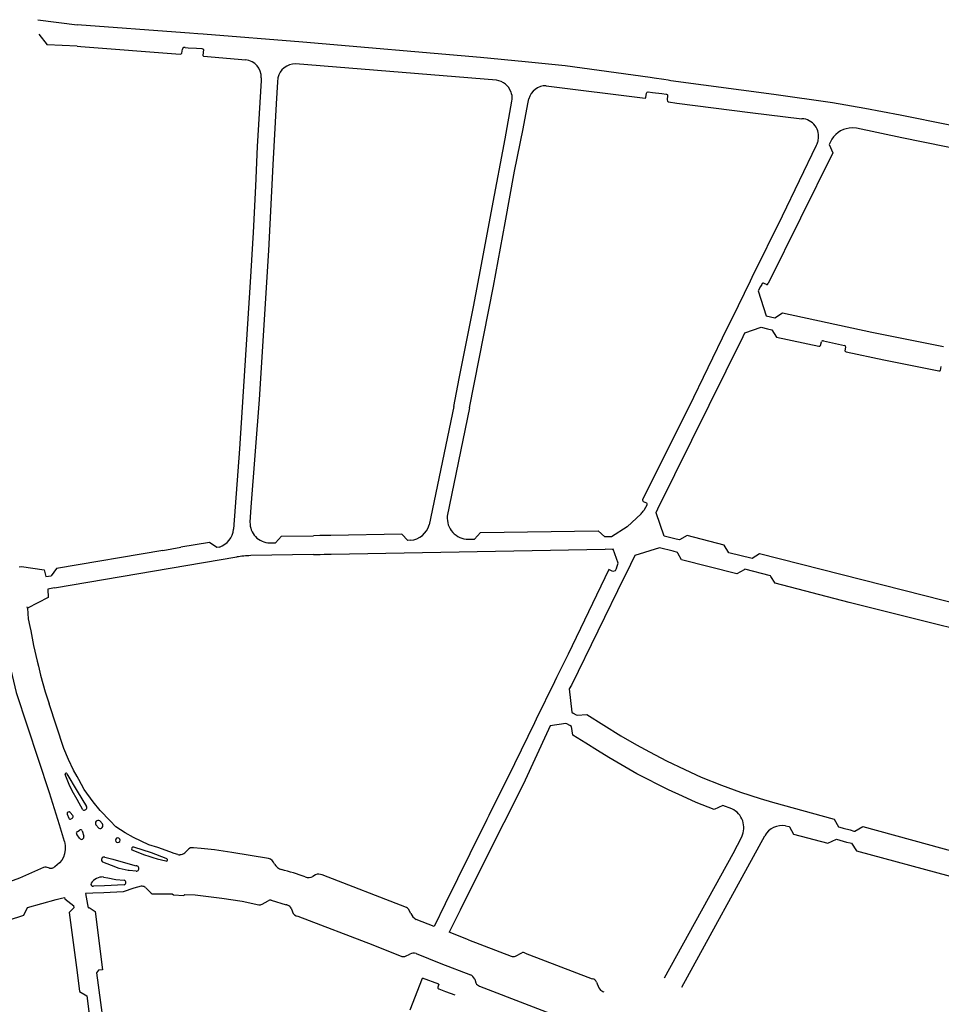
# Model space of a CAD drawing. Extents: x 148869 to 161638, y 453607 to 469810.
# Tile 888 of 1056: x 159110.82 to 159113.42, y 459857.14 to 459859.92. Entities that reach past the tile are written whole.
import ezdxf

# ---------------------------------------------------------------- set-up
doc = ezdxf.new("R2010")
doc.units = 0
doc.layers.add('LKI_V01_KANTRIJWEG', color=252, linetype='CONTINUOUS')

msp = doc.modelspace()

# ---------------------------------------------------------------- linework, layer by layer
at = {"layer": 'LKI_V01_KANTRIJWEG'}
for p, q in [((159110.872, 459859.918), (159110.9831, 459859.9035)), ((159110.872, 459859.918), (159110.9831, 459859.9035)), ((159110.8746, 459859.8772), (159110.8987, 459859.8474)), ((159110.8746, 459859.8772), (159110.8987, 459859.8474)), ((159110.9831, 459859.8432), (159110.8987, 459859.8474)), ((159110.9831, 459859.8432), (159110.8987, 459859.8474)), ((159111.2787, 459859.8236), (159111.2799, 459859.8352)), ((159111.2787, 459859.8236), (159111.2799, 459859.8352)), ((159112.1659, 459859.7469), (159111.5991, 459859.7936)), ((159112.1659, 459859.7469), (159111.5991, 459859.7936)), ((159112.9279, 459859.1708), (159112.9213, 459859.1742)), ((159112.9279, 459859.1708), (159112.9213, 459859.1742)), ((159113.0802, 459858.9992), (159113.0827, 459859.0096)), ((159113.0802, 459858.9992), (159113.0827, 459859.0096)), ((159113.0885, 459859.0121), (159113.1481, 459858.999)), ((159113.0885, 459859.0121), (159113.1481, 459858.999)), ((159113.1509, 459858.994), (159113.1488, 459858.9835)), ((159113.1509, 459858.994), (159113.1488, 459858.9835)), ((159113.4185, 459858.9284), (159113.4209, 459858.94)), ((159113.4185, 459858.9284), (159113.4209, 459858.94)), ((159112.0454, 459858.8265), (159111.9761, 459858.493)), ((159112.0454, 459858.8265), (159111.9761, 459858.493)), ((159112.0895, 459858.8228), (159112.0273, 459858.5172)), ((159112.0895, 459858.8228), (159112.0273, 459858.5172)), ((159111.4411, 459858.7073), (159111.4241, 459858.4809)), ((159111.4411, 459858.7073), (159111.4241, 459858.4809)), ((159112.5869, 459858.5418), (159112.5816, 459858.5337)), ((159112.5869, 459858.5418), (159112.5816, 459858.5337)), ((159112.1038, 459858.4527), (159112.121, 459858.471)), ((159112.1038, 459858.4527), (159112.121, 459858.471)), ((159111.3565, 459858.443), (159111.2754, 459858.4296)), ((159111.3565, 459858.443), (159111.2754, 459858.4296)), ((159111.3775, 459858.4292), (159111.3565, 459858.443)), ((159111.3775, 459858.4292), (159111.3565, 459858.443)), ((159111.5265, 459858.4421), (159111.5424, 459858.4421)), ((159111.5265, 459858.4421), (159111.5424, 459858.4421)), ((159111.5424, 459858.4421), (159111.5597, 459858.4606)), ((159111.5424, 459858.4421), (159111.5597, 459858.4606)), ((159111.5597, 459858.4606), (159111.6496, 459858.4616)), ((159111.5597, 459858.4606), (159111.6496, 459858.4616)), ((159111.6681, 459858.4628), (159111.6496, 459858.4616)), ((159111.6681, 459858.4628), (159111.6496, 459858.4616)), ((159111.6805, 459858.4629), (159111.6681, 459858.4628)), ((159111.6805, 459858.4629), (159111.6681, 459858.4628)), ((159111.6992, 459858.4628), (159111.6805, 459858.4629)), ((159111.6992, 459858.4628), (159111.6805, 459858.4629)), ((159111.8986, 459858.4663), (159111.6992, 459858.4628)), ((159111.8986, 459858.4663), (159111.6992, 459858.4628)), ((159111.9161, 459858.4492), (159111.8986, 459858.4663)), ((159111.9161, 459858.4492), (159111.8986, 459858.4663)), ((159111.9241, 459858.4496), (159111.9161, 459858.4492)), ((159111.9241, 459858.4496), (159111.9161, 459858.4492)), ((159112.0866, 459858.4525), (159112.1038, 459858.4527)), ((159112.0866, 459858.4525), (159112.1038, 459858.4527)), ((159112.4908, 459858.4595), (159112.4721, 459858.4591)), ((159112.4908, 459858.4595), (159112.4721, 459858.4591)), ((159111.2244, 459858.4203), (159111.2754, 459858.4296)), ((159111.2244, 459858.4203), (159111.2754, 459858.4296)), ((159111.3846, 459858.4303), (159111.3775, 459858.4292)), ((159111.3846, 459858.4303), (159111.3775, 459858.4292)), ((159111.6999, 459858.4103), (159112.4728, 459858.4243)), ((159111.6999, 459858.4103), (159112.4728, 459858.4243)), ((159112.4921, 459858.4238), (159112.4728, 459858.4243)), ((159112.4921, 459858.4238), (159112.4728, 459858.4243)), ((159112.4949, 459858.4247), (159112.4921, 459858.4238)), ((159112.4949, 459858.4247), (159112.4921, 459858.4238)), ((159112.4949, 459858.4247), (159112.4921, 459858.4238)), ((159112.4949, 459858.4247), (159112.4921, 459858.4238)), ((159110.9193, 459858.3152), (159111.4334, 459858.4024)), ((159110.9193, 459858.3152), (159111.4334, 459858.4024)), ((159111.6498, 459858.409), (159111.4727, 459858.4062)), ((159111.6498, 459858.409), (159111.4727, 459858.4062)), ((159111.6498, 459858.409), (159111.6689, 459858.4097)), ((159111.6498, 459858.409), (159111.6689, 459858.4097)), ((159111.6689, 459858.4097), (159111.6804, 459858.4101)), ((159111.6689, 459858.4097), (159111.6804, 459858.4101)), ((159111.6804, 459858.4101), (159111.6999, 459858.4103)), ((159111.6804, 459858.4101), (159111.6999, 459858.4103)), ((159110.89, 459858.3664), (159110.8944, 459858.3469)), ((159110.89, 459858.3664), (159110.8944, 459858.3469)), ((159110.8944, 459858.3469), (159110.9098, 459858.349)), ((159110.8944, 459858.3469), (159110.9098, 459858.349)), ((159110.9818, 459858.3311), (159110.9818, 459858.3311)), ((159110.9818, 459858.3311), (159110.9818, 459858.3311)), ((159110.9193, 459858.3152), (159110.9003, 459858.3117)), ((159110.9193, 459858.3152), (159110.9003, 459858.3117)), ((159110.8429, 459858.2577), (159110.8425, 459858.2616)), ((159110.8429, 459858.2577), (159110.8425, 459858.2616)), ((159110.8429, 459858.2577), (159110.8451, 459858.2283)), ((159110.8429, 459858.2577), (159110.8451, 459858.2283)), ((159110.8451, 459858.2283), (159110.8495, 459858.2061)), ((159110.8451, 459858.2283), (159110.8495, 459858.2061)), ((159110.8495, 459858.2061), (159110.8521, 459858.1936)), ((159110.8495, 459858.2061), (159110.8521, 459858.1936)), ((159110.8707, 459858.1084), (159110.874, 459858.094)), ((159110.8707, 459858.1084), (159110.874, 459858.094)), ((159110.954, 459857.7909), (159110.9831, 459857.7415)), ((159110.954, 459857.7909), (159110.9831, 459857.7415)), ((159110.9831, 459857.7831), (159110.9724, 459857.8013)), ((159110.9831, 459857.7831), (159110.9724, 459857.8013)), ((159110.904, 459857.7376), (159110.9328, 459857.6473)), ((159110.904, 459857.7376), (159110.9328, 459857.6473)), ((159110.9831, 459857.7415), (159111.0098, 459857.6981)), ((159110.9831, 459857.7415), (159111.0098, 459857.6981)), ((159110.9994, 459857.6894), (159110.9831, 459857.7184)), ((159110.9994, 459857.6894), (159110.9831, 459857.7184)), ((159110.9552, 459857.677), (159110.9595, 459857.6652)), ((159110.9552, 459857.677), (159110.9595, 459857.6652)), ((159110.9636, 459857.6818), (159110.9708, 459857.6729)), ((159110.9636, 459857.6818), (159110.9708, 459857.6729)), ((159110.9696, 459857.6659), (159110.9662, 459857.6638)), ((159110.9696, 459857.6659), (159110.9662, 459857.6638)), ((159111.0443, 459857.6372), (159111.0356, 459857.6467)), ((159111.0443, 459857.6372), (159111.0356, 459857.6467)), ((159111.0469, 459857.6584), (159111.0544, 459857.6495)), ((159111.0469, 459857.6584), (159111.0544, 459857.6495)), ((159110.9831, 459857.6186), (159110.9817, 459857.6207)), ((159110.9831, 459857.6186), (159110.9817, 459857.6207)), ((159110.9831, 459857.6274), (159110.9898, 459857.6318)), ((159110.9831, 459857.6274), (159110.9898, 459857.6318)), ((159110.9896, 459857.6088), (159110.9831, 459857.6186)), ((159110.9896, 459857.6088), (159110.9831, 459857.6186)), ((159110.997, 459857.6296), (159111.002, 459857.6146)), ((159110.997, 459857.6296), (159111.002, 459857.6146)), ((159112.6885, 459857.189), (159112.9231, 459857.6159)), ((159112.6885, 459857.189), (159112.9231, 459857.6159)), ((159111.2955, 459857.5763), (159111.2872, 459857.568)), ((159111.2955, 459857.5763), (159111.2872, 459857.568)), ((159110.9055, 459857.5247), (159110.8956, 459857.5271)), ((159110.9055, 459857.5247), (159110.8956, 459857.5271)), ((159111.6553, 459857.5056), (159111.6484, 459857.5011)), ((159111.6553, 459857.5056), (159111.6484, 459857.5011)), ((159111.9119, 459857.4135), (159111.6746, 459857.5054)), ((159111.9119, 459857.4135), (159111.6746, 459857.5054)), ((159111.1767, 459857.4695), (159111.189, 459857.4571)), ((159111.1767, 459857.4695), (159111.189, 459857.4571)), ((159110.9389, 459857.4395), (159110.9472, 459857.4421)), ((159110.9389, 459857.4395), (159110.9472, 459857.4421)), ((159110.9472, 459857.4421), (159110.9482, 459857.4378)), ((159110.9472, 459857.4421), (159110.9482, 459857.4378)), ((159110.9482, 459857.4378), (159110.9741, 459857.4185)), ((159110.9482, 459857.4378), (159110.9741, 459857.4185)), ((159110.9745, 459857.4139), (159110.9741, 459857.4185)), ((159110.9745, 459857.4139), (159110.9741, 459857.4185)), ((159111.5048, 459857.4227), (159111.5217, 459857.4326)), ((159111.5048, 459857.4227), (159111.5217, 459857.4326)), ((159111.5307, 459857.4344), (159111.5727, 459857.4215)), ((159111.5307, 459857.4344), (159111.5727, 459857.4215)), ((159111.587, 459857.4115), (159111.5903, 459857.4017)), ((159111.587, 459857.4115), (159111.5903, 459857.4017)), ((159111.9242, 459857.3969), (159111.92, 459857.4049)), ((159111.9242, 459857.3969), (159111.92, 459857.4049)), ((159111.9899, 459857.3603), (159111.9392, 459857.38)), ((159111.9899, 459857.3603), (159111.9392, 459857.38)), ((159112.0873, 459857.3224), (159112.0325, 459857.3437)), ((159112.0873, 459857.3224), (159112.0325, 459857.3437)), ((159112.0873, 459857.3224), (159112.2075, 459857.276)), ((159112.0873, 459857.3224), (159112.2075, 459857.276)), ((159111.9096, 459857.2763), (159111.9218, 459857.282)), ((159111.9096, 459857.2763), (159111.9218, 459857.282)), ((159112.2194, 459857.2761), (159112.2375, 459857.2857)), ((159112.2194, 459857.2761), (159112.2375, 459857.2857)), ((159112.247, 459857.2851), (159112.4363, 459857.2123)), ((159112.247, 459857.2851), (159112.4363, 459857.2123)), ((159111.9222, 459857.1251), (159111.9571, 459857.2142)), ((159111.9222, 459857.1251), (159111.9571, 459857.2142)), ((159112.0034, 459857.197), (159111.9571, 459857.2142)), ((159112.0034, 459857.197), (159111.9571, 459857.2142)), ((159112.0034, 459857.197), (159112.0003, 459857.1892)), ((159112.0034, 459857.197), (159112.0003, 459857.1892)), ((159112.1046, 459857.2118), (159112.1082, 459857.2008)), ((159112.1046, 459857.2118), (159112.1082, 459857.2008)), ((159112.1184, 459857.192), (159112.409, 459857.0795)), ((159112.1184, 459857.192), (159112.409, 459857.0795)), ((159112.448, 459857.2026), (159112.4552, 459857.1865)), ((159112.448, 459857.2026), (159112.4552, 459857.1865)), ((159112.4664, 459857.1767), (159112.4687, 459857.1759)), ((159112.4664, 459857.1767), (159112.4687, 459857.1759))]:
    msp.add_line(p, q, dxfattribs=at)
for points in [[(159114.2511, 459859.4462), (159113.8005, 459859.5456), (159113.7086, 459859.5654), (159113.5325, 459859.6013), (159113.4454, 459859.6201), (159113.3052, 459859.6489), (159113.2053, 459859.6679), (159113.1141, 459859.6836), (159112.9481, 459859.7073), (159112.6582, 459859.7459), (159112.65, 459859.7471), (159112.6382, 459859.7489), (159112.6112, 459859.7529), (159112.5998, 459859.7546), (159112.3602, 459859.7876), (159112.2474, 459859.7995), (159112.1209, 459859.8116), (159111.6196, 459859.8544), (159111.3385, 459859.8774), (159111.3231, 459859.8785), (159111.2998, 459859.8802), (159111.2872, 459859.8812), (159110.9831, 459859.9035)], [(159114.2511, 459859.4462), (159113.8005, 459859.5456), (159113.7086, 459859.5654), (159113.5325, 459859.6013), (159113.4454, 459859.6201), (159113.3052, 459859.6489), (159113.2053, 459859.6679), (159113.1141, 459859.6836), (159112.9481, 459859.7073), (159112.6582, 459859.7459), (159112.65, 459859.7471), (159112.6382, 459859.7489), (159112.6112, 459859.7529), (159112.5998, 459859.7546), (159112.3602, 459859.7876), (159112.2474, 459859.7995), (159112.1209, 459859.8116), (159111.6196, 459859.8544), (159111.3385, 459859.8774), (159111.3231, 459859.8785), (159111.2998, 459859.8802), (159111.2872, 459859.8812), (159110.9831, 459859.9035)], [(159110.9831, 459859.8432), (159110.9933, 459859.8427), (159111.2737, 459859.8205)], [(159110.9831, 459859.8432), (159110.9933, 459859.8427), (159111.2737, 459859.8205)], [(159111.2875, 459859.8396), (159111.2966, 459859.839), (159111.3201, 459859.8375), (159111.3352, 459859.8366), (159111.3371, 459859.8358), (159111.3379, 459859.8353), (159111.3391, 459859.8337), (159111.338, 459859.8173), (159111.3387, 459859.8161), (159111.3399, 459859.8152), (159111.4586, 459859.8047)], [(159111.2875, 459859.8396), (159111.2966, 459859.839), (159111.3201, 459859.8375), (159111.3352, 459859.8366), (159111.3371, 459859.8358), (159111.3379, 459859.8353), (159111.3391, 459859.8337), (159111.338, 459859.8173), (159111.3387, 459859.8161), (159111.3399, 459859.8152), (159111.4586, 459859.8047)], [(159111.5023, 459859.7543), (159111.5019, 459859.7466), (159111.4906, 459859.5599), (159111.4858, 459859.4485), (159111.4795, 459859.3174), (159111.4715, 459859.1776), (159111.4411, 459858.7073)], [(159111.5023, 459859.7543), (159111.5019, 459859.7466), (159111.4906, 459859.5599), (159111.4858, 459859.4485), (159111.4795, 459859.3174), (159111.4715, 459859.1776), (159111.4411, 459858.7073)], [(159111.5491, 459859.7542), (159111.5483, 459859.7429), (159111.5443, 459859.6808), (159111.5347, 459859.5089), (159111.5232, 459859.267), (159111.4964, 459858.847)], [(159111.5491, 459859.7542), (159111.5483, 459859.7429), (159111.5443, 459859.6808), (159111.5347, 459859.5089), (159111.5232, 459859.267), (159111.4964, 459858.847)], [(159112.3065, 459859.7315), (159112.5853, 459859.6965), (159112.587, 459859.6972), (159112.5876, 459859.6984), (159112.5894, 459859.7106), (159112.5902, 459859.7124), (159112.5914, 459859.7133), (159112.5942, 459859.7143), (159112.6058, 459859.7128), (159112.6326, 459859.7094), (159112.6445, 459859.7079), (159112.6454, 459859.7078), (159112.6475, 459859.707), (159112.6484, 459859.7057), (159112.6488, 459859.7037), (159112.6476, 459859.6915), (159112.6486, 459859.6879), (159112.6516, 459859.6865), (159112.6749, 459859.6829), (159112.8821, 459859.6566), (159113.0279, 459859.6386)], [(159112.3065, 459859.7315), (159112.5853, 459859.6965), (159112.587, 459859.6972), (159112.5876, 459859.6984), (159112.5894, 459859.7106), (159112.5902, 459859.7124), (159112.5914, 459859.7133), (159112.5942, 459859.7143), (159112.6058, 459859.7128), (159112.6326, 459859.7094), (159112.6445, 459859.7079), (159112.6454, 459859.7078), (159112.6475, 459859.707), (159112.6484, 459859.7057), (159112.6488, 459859.7037), (159112.6476, 459859.6915), (159112.6486, 459859.6879), (159112.6516, 459859.6865), (159112.6749, 459859.6829), (159112.8821, 459859.6566), (159113.0279, 459859.6386)], [(159112.0454, 459858.8265), (159112.0604, 459858.9057), (159112.1011, 459859.1079), (159112.1242, 459859.2275), (159112.1537, 459859.3883), (159112.1904, 459859.5817), (159112.2094, 459859.6884), (159112.2103, 459859.6935)], [(159112.0454, 459858.8265), (159112.0604, 459858.9057), (159112.1011, 459859.1079), (159112.1242, 459859.2275), (159112.1537, 459859.3883), (159112.1904, 459859.5817), (159112.2094, 459859.6884), (159112.2103, 459859.6935)], [(159112.0895, 459858.8228), (159112.1575, 459859.1664), (159112.1907, 459859.3451), (159112.2167, 459859.491), (159112.2409, 459859.61), (159112.2544, 459859.6805), (159112.257, 459859.6943)], [(159112.0895, 459858.8228), (159112.1575, 459859.1664), (159112.1907, 459859.3451), (159112.2167, 459859.491), (159112.2409, 459859.61), (159112.2544, 459859.6805), (159112.257, 459859.6943)], [(159114.3375, 459859.3661), (159114.216, 459859.3927), (159113.9234, 459859.458), (159113.4993, 459859.5461), (159113.31, 459859.5844), (159113.1817, 459859.6115), (159113.17, 459859.6126)], [(159114.3375, 459859.3661), (159114.216, 459859.3927), (159113.9234, 459859.458), (159113.4993, 459859.5461), (159113.31, 459859.5844), (159113.1817, 459859.6115), (159113.17, 459859.6126)], [(159113.1121, 459859.5806), (159113.1048, 459859.5661), (159113.1148, 459859.5428), (159112.9326, 459859.1736)], [(159113.1121, 459859.5806), (159113.1048, 459859.5661), (159113.1148, 459859.5428), (159112.9326, 459859.1736)], [(159113.0708, 459859.5689), (159113.0678, 459859.5627), (159112.9718, 459859.3641), (159112.8866, 459859.1909), (159112.8813, 459859.18)], [(159113.0708, 459859.5689), (159113.0678, 459859.5627), (159112.9718, 459859.3641), (159112.8866, 459859.1909), (159112.8813, 459859.18)], [(159112.8813, 459859.18), (159112.8475, 459859.1111), (159112.8213, 459859.0571), (159112.8162, 459859.0467), (159112.7085, 459858.8254), (159112.5784, 459858.5645), (159112.5782, 459858.5624), (159112.5788, 459858.5604), (159112.5803, 459858.5589), (159112.5888, 459858.5552), (159112.5906, 459858.5535), (159112.5904, 459858.5487), (159112.5869, 459858.5418)], [(159112.8813, 459859.18), (159112.8475, 459859.1111), (159112.8213, 459859.0571), (159112.8162, 459859.0467), (159112.7085, 459858.8254), (159112.5784, 459858.5645), (159112.5782, 459858.5624), (159112.5788, 459858.5604), (159112.5803, 459858.5589), (159112.5888, 459858.5552), (159112.5906, 459858.5535), (159112.5904, 459858.5487), (159112.5869, 459858.5418)], [(159112.9142, 459859.1714), (159112.9109, 459859.1655), (159112.9039, 459859.153), (159112.9273, 459859.0827), (159112.9389, 459859.0801), (159112.9509, 459859.0773), (159112.9727, 459859.0909), (159113.2249, 459859.0365), (159113.4269, 459858.9959)], [(159112.9142, 459859.1714), (159112.9109, 459859.1655), (159112.9039, 459859.153), (159112.9273, 459859.0827), (159112.9389, 459859.0801), (159112.9509, 459859.0773), (159112.9727, 459859.0909), (159113.2249, 459859.0365), (159113.4269, 459858.9959)], [(159113.7187, 459858.205), (159112.908, 459858.4108), (159112.887, 459858.3977), (159112.8216, 459858.4144), (159112.8083, 459858.4361), (159112.7041, 459858.4634), (159112.682, 459858.4503), (159112.6732, 459858.4526), (159112.6389, 459858.4615), (159112.6169, 459858.5271), (159112.6165, 459858.5282), (159112.6216, 459858.5385), (159112.8617, 459859.0243), (159112.8669, 459859.0348), (159112.9126, 459859.0505), (159112.931, 459859.0459), (159112.9428, 459859.0429), (159112.9564, 459859.0227), (159113.0755, 459858.9973)], [(159113.7187, 459858.205), (159112.908, 459858.4108), (159112.887, 459858.3977), (159112.8216, 459858.4144), (159112.8083, 459858.4361), (159112.7041, 459858.4634), (159112.682, 459858.4503), (159112.6732, 459858.4526), (159112.6389, 459858.4615), (159112.6169, 459858.5271), (159112.6165, 459858.5282), (159112.6216, 459858.5385), (159112.8617, 459859.0243), (159112.8669, 459859.0348), (159112.9126, 459859.0505), (159112.931, 459859.0459), (159112.9428, 459859.0429), (159112.9564, 459859.0227), (159113.0755, 459858.9973)], [(159113.1527, 459858.9807), (159113.2592, 459858.9585), (159113.4138, 459858.9271)], [(159113.1527, 459858.9807), (159113.2592, 459858.9585), (159113.4138, 459858.9271)], [(159111.4964, 459858.847), (159111.473, 459858.5424), (159111.4707, 459858.5009)], [(159111.4964, 459858.847), (159111.473, 459858.5424), (159111.4707, 459858.5009)], [(159112.5744, 459858.5245), (159112.5347, 459858.4875), (159112.4908, 459858.4595)], [(159112.5744, 459858.5245), (159112.5347, 459858.4875), (159112.4908, 459858.4595)], [(159112.121, 459858.471), (159112.4533, 459858.4765), (159112.4721, 459858.4591)], [(159112.121, 459858.471), (159112.4533, 459858.4765), (159112.4721, 459858.4591)], [(159111.2244, 459858.4203), (159110.9244, 459858.3694), (159110.9098, 459858.349)], [(159111.2244, 459858.4203), (159110.9244, 459858.3694), (159110.9098, 459858.349)], [(159112.6879, 459858.3939), (159112.6775, 459858.4132), (159112.6763, 459858.4153), (159112.6643, 459858.4184), (159112.6257, 459858.4282), (159112.5563, 459858.4069), (159112.5315, 459858.3559), (159112.5262, 459858.3451), (159112.378, 459858.041), (159112.3714, 459858.0308), (159112.3789, 459857.9642), (159112.3824, 459857.9622), (159112.3908, 459857.9574), (159112.3933, 459857.956), (159112.4209, 459857.9582), (159112.5173, 459857.898), (159112.5606, 459857.8726), (159112.5976, 459857.8523), (159112.6459, 459857.8269), (159112.6972, 459857.8025), (159112.7438, 459857.7816), (159112.8004, 459857.7584), (159112.8547, 459857.7393), (159112.9098, 459857.7212), (159112.945, 459857.7103), (159113.1187, 459857.6624), (159113.1313, 459857.6414), (159113.1342, 459857.6405), (159113.1441, 459857.6378), (159113.1636, 459857.6322)], [(159112.6879, 459858.3939), (159112.6775, 459858.4132), (159112.6763, 459858.4153), (159112.6643, 459858.4184), (159112.6257, 459858.4282), (159112.5563, 459858.4069), (159112.5315, 459858.3559), (159112.5262, 459858.3451), (159112.378, 459858.041), (159112.3714, 459858.0308), (159112.3789, 459857.9642), (159112.3824, 459857.9622), (159112.3908, 459857.9574), (159112.3933, 459857.956), (159112.4209, 459857.9582), (159112.5173, 459857.898), (159112.5606, 459857.8726), (159112.5976, 459857.8523), (159112.6459, 459857.8269), (159112.6972, 459857.8025), (159112.7438, 459857.7816), (159112.8004, 459857.7584), (159112.8547, 459857.7393), (159112.9098, 459857.7212), (159112.945, 459857.7103), (159113.1187, 459857.6624), (159113.1313, 459857.6414), (159113.1342, 459857.6405), (159113.1441, 459857.6378), (159113.1636, 459857.6322)], [(159112.5047, 459858.3707), (159112.509, 459858.3846), (159112.4949, 459858.4247)], [(159112.5047, 459858.3707), (159112.509, 459858.3846), (159112.4949, 459858.4247)], [(159113.7039, 459858.1382), (159113.1611, 459858.2741), (159112.9519, 459858.3285), (159112.94, 459858.3474), (159112.9389, 459858.349), (159112.8671, 459858.3679), (159112.8646, 459858.3665), (159112.8445, 459858.3548), (159112.6879, 459858.3939)], [(159113.7039, 459858.1382), (159113.1611, 459858.2741), (159112.9519, 459858.3285), (159112.94, 459858.3474), (159112.9389, 459858.349), (159112.8671, 459858.3679), (159112.8646, 459858.3665), (159112.8445, 459858.3548), (159112.6879, 459858.3939)], [(159110.8197, 459858.3745), (159110.8263, 459858.3752), (159110.89, 459858.3664)], [(159110.8197, 459858.3745), (159110.8263, 459858.3752), (159110.89, 459858.3664)], [(159112.5047, 459858.3707), (159112.5008, 459858.3633), (159112.4943, 459858.3613), (159112.4829, 459858.367), (159112.368, 459858.1281), (159112.3358, 459858.0622), (159112.33, 459858.0504), (159112.2783, 459857.9447), (159112.2734, 459857.9347), (159112.2169, 459857.8191), (159112.1446, 459857.6729), (159112.1391, 459857.6618), (159112.0911, 459857.5648), (159112.0215, 459857.4241), (159111.9899, 459857.3603)], [(159112.5047, 459858.3707), (159112.5008, 459858.3633), (159112.4943, 459858.3613), (159112.4829, 459858.367), (159112.368, 459858.1281), (159112.3358, 459858.0622), (159112.33, 459858.0504), (159112.2783, 459857.9447), (159112.2734, 459857.9347), (159112.2169, 459857.8191), (159112.1446, 459857.6729), (159112.1391, 459857.6618), (159112.0911, 459857.5648), (159112.0215, 459857.4241), (159111.9899, 459857.3603)], [(159110.9003, 459858.3117), (159110.9017, 459858.2884), (159110.8429, 459858.2577)], [(159110.9003, 459858.3117), (159110.9017, 459858.2884), (159110.8429, 459858.2577)], [(159110.8521, 459858.1936), (159110.8603, 459858.1528), (159110.8707, 459858.1084)], [(159110.8521, 459858.1936), (159110.8603, 459858.1528), (159110.8707, 459858.1084)], [(159110.7855, 459858.1285), (159110.8108, 459858.02), (159110.904, 459857.7376)], [(159110.7855, 459858.1285), (159110.8108, 459858.02), (159110.904, 459857.7376)], [(159110.874, 459858.094), (159110.8798, 459858.0689), (159110.8929, 459858.0223), (159110.9043, 459857.9882)], [(159110.874, 459858.094), (159110.8798, 459858.0689), (159110.8929, 459858.0223), (159110.9043, 459857.9882)], [(159110.9724, 459857.8013), (159110.9583, 459857.8312), (159110.9453, 459857.8621), (159110.9043, 459857.9882)], [(159110.9724, 459857.8013), (159110.9583, 459857.8312), (159110.9453, 459857.8621), (159110.9043, 459857.9882)], [(159112.8302, 459857.6916), (159112.8049, 459857.7013), (159112.7802, 459857.6902), (159112.7295, 459857.7101), (159112.6905, 459857.7272), (159112.6514, 459857.7451), (159112.5622, 459857.7902), (159112.4834, 459857.8365), (159112.4506, 459857.8566), (159112.4178, 459857.8775), (159112.3813, 459857.8994), (159112.3776, 459857.9241), (159112.3731, 459857.9265), (159112.3643, 459857.9314), (159112.3615, 459857.9329), (159112.3172, 459857.9258), (159112.3126, 459857.9159), (159112.241, 459857.7609), (159112.1868, 459857.6521), (159112.1816, 459857.6416), (159112.0638, 459857.4063), (159112.0325, 459857.3437)], [(159112.8302, 459857.6916), (159112.8049, 459857.7013), (159112.7802, 459857.6902), (159112.7295, 459857.7101), (159112.6905, 459857.7272), (159112.6514, 459857.7451), (159112.5622, 459857.7902), (159112.4834, 459857.8365), (159112.4506, 459857.8566), (159112.4178, 459857.8775), (159112.3813, 459857.8994), (159112.3776, 459857.9241), (159112.3731, 459857.9265), (159112.3643, 459857.9314), (159112.3615, 459857.9329), (159112.3172, 459857.9258), (159112.3126, 459857.9159), (159112.241, 459857.7609), (159112.1868, 459857.6521), (159112.1816, 459857.6416), (159112.0638, 459857.4063), (159112.0325, 459857.3437)], [(159110.9831, 459857.7184), (159110.9695, 459857.7426), (159110.9607, 459857.7609), (159110.9495, 459857.7888)], [(159110.9831, 459857.7184), (159110.9695, 459857.7426), (159110.9607, 459857.7609), (159110.9495, 459857.7888)], [(159111.2676, 459857.5628), (159111.2565, 459857.566), (159111.2448, 459857.5702), (159111.2106, 459857.5825), (159111.1856, 459857.5907), (159111.1423, 459857.6107), (159111.1185, 459857.6239), (159111.0925, 459857.6414), (159111.0764, 459857.6579), (159111.0482, 459857.6873), (159111.0279, 459857.7115), (159111.0033, 459857.7468), (159110.9874, 459857.7744), (159110.9831, 459857.7831)], [(159111.2676, 459857.5628), (159111.2565, 459857.566), (159111.2448, 459857.5702), (159111.2106, 459857.5825), (159111.1856, 459857.5907), (159111.1423, 459857.6107), (159111.1185, 459857.6239), (159111.0925, 459857.6414), (159111.0764, 459857.6579), (159111.0482, 459857.6873), (159111.0279, 459857.7115), (159111.0033, 459857.7468), (159110.9874, 459857.7744), (159110.9831, 459857.7831)], [(159110.9328, 459857.6473), (159110.9465, 459857.6008), (159110.9471, 459857.5995), (159110.9493, 459857.5881), (159110.9495, 459857.5773), (159110.9477, 459857.5653), (159110.9444, 459857.5556), (159110.9395, 459857.5469), (159110.9332, 459857.5395), (159110.9198, 459857.5282), (159110.9187, 459857.5272)], [(159110.9328, 459857.6473), (159110.9465, 459857.6008), (159110.9471, 459857.5995), (159110.9493, 459857.5881), (159110.9495, 459857.5773), (159110.9477, 459857.5653), (159110.9444, 459857.5556), (159110.9395, 459857.5469), (159110.9332, 459857.5395), (159110.9198, 459857.5282), (159110.9187, 459857.5272)], [(159112.9816, 459857.6442), (159112.992, 459857.6422), (159112.9925, 459857.6413)], [(159112.9816, 459857.6442), (159112.992, 459857.6422), (159112.9925, 459857.6413)], [(159112.9925, 459857.6413), (159113.0043, 459857.6205), (159113.1012, 459857.5948), (159113.1256, 459857.6059), (159113.1344, 459857.6035), (159113.1537, 459857.5983), (159113.1638, 459857.5956), (159113.1675, 459857.5946), (159113.1813, 459857.5738), (159113.7102, 459857.4301), (159113.7337, 459857.4433), (159113.7349, 459857.443), (159113.7463, 459857.4399), (159113.765, 459857.4348), (159113.7757, 459857.4319), (159113.7777, 459857.4313), (159113.7898, 459857.4097), (159114.3204, 459857.2651), (159114.3424, 459857.2783), (159114.3543, 459857.2751), (159114.3825, 459857.2285), (159114.3792, 459857.2161), (159114.3134, 459856.973)], [(159112.9925, 459857.6413), (159113.0043, 459857.6205), (159113.1012, 459857.5948), (159113.1256, 459857.6059), (159113.1344, 459857.6035), (159113.1537, 459857.5983), (159113.1638, 459857.5956), (159113.1675, 459857.5946), (159113.1813, 459857.5738), (159113.7102, 459857.4301), (159113.7337, 459857.4433), (159113.7349, 459857.443), (159113.7463, 459857.4399), (159113.765, 459857.4348), (159113.7757, 459857.4319), (159113.7777, 459857.4313), (159113.7898, 459857.4097), (159114.3204, 459857.2651), (159114.3424, 459857.2783), (159114.3543, 459857.2751), (159114.3825, 459857.2285), (159114.3792, 459857.2161), (159114.3134, 459856.973)], [(159113.1636, 459857.6322), (159113.1737, 459857.6293), (159113.1766, 459857.6285), (159113.1991, 459857.6423), (159113.5629, 459857.5427)], [(159113.1636, 459857.6322), (159113.1737, 459857.6293), (159113.1766, 459857.6285), (159113.1991, 459857.6423), (159113.5629, 459857.5427)], [(159112.6403, 459857.2156), (159112.8338, 459857.5655), (159112.858, 459857.6132)], [(159112.6403, 459857.2156), (159112.8338, 459857.5655), (159112.858, 459857.6132)], [(159111.2344, 459857.5516), (159111.1931, 459857.5675), (159111.1428, 459857.5836)], [(159111.2344, 459857.5516), (159111.1931, 459857.5675), (159111.1428, 459857.5836)], [(159111.5232, 459857.5519), (159111.4193, 459857.5689), (159111.371, 459857.5761), (159111.3332, 459857.5804), (159111.3112, 459857.5818)], [(159111.5232, 459857.5519), (159111.4193, 459857.5689), (159111.371, 459857.5761), (159111.3332, 459857.5804), (159111.3112, 459857.5818)], [(159111.0614, 459857.5555), (159111.0836, 459857.5502), (159111.087, 459857.5494), (159111.1496, 459857.5313)], [(159111.0614, 459857.5555), (159111.0836, 459857.5502), (159111.087, 459857.5494), (159111.1496, 459857.5313)], [(159110.8878, 459857.5265), (159110.8204, 459857.4963), (159110.7852, 459857.4836), (159110.7191, 459857.4611), (159110.5888, 459857.4183)], [(159110.8878, 459857.5265), (159110.8204, 459857.4963), (159110.7852, 459857.4836), (159110.7191, 459857.4611), (159110.5888, 459857.4183)], [(159111.1497, 459857.5161), (159111.13, 459857.5178), (159111.1267, 459857.5184), (159111.1017, 459857.5236), (159111.0797, 459857.5322), (159111.0552, 459857.5418)], [(159111.1497, 459857.5161), (159111.13, 459857.5178), (159111.1267, 459857.5184), (159111.1017, 459857.5236), (159111.0797, 459857.5322), (159111.0552, 459857.5418)], [(159111.0573, 459857.4996), (159111.0698, 459857.4975), (159111.0924, 459857.4929), (159111.1156, 459857.4906)], [(159111.0573, 459857.4996), (159111.0698, 459857.4975), (159111.0924, 459857.4929), (159111.1156, 459857.4906)], [(159111.1633, 459857.4736), (159111.1434, 459857.4678), (159111.1128, 459857.4576), (159111.058, 459857.4546), (159111.0278, 459857.4538), (159111.0069, 459857.4532), (159111.0123, 459857.422), (159111.0131, 459857.4176), (159111.0139, 459857.413), (159111.0172, 459857.4136), (159111.0339, 459857.4021), (159111.055, 459857.238), (159111.0434, 459857.237), (159111.0378, 459857.2296), (159111.0665, 459857.0131), (159111.0895, 459856.8308), (159111.1081, 459856.6878)], [(159111.1633, 459857.4736), (159111.1434, 459857.4678), (159111.1128, 459857.4576), (159111.058, 459857.4546), (159111.0278, 459857.4538), (159111.0069, 459857.4532), (159111.0123, 459857.422), (159111.0131, 459857.4176), (159111.0139, 459857.413), (159111.0172, 459857.4136), (159111.0339, 459857.4021), (159111.055, 459857.238), (159111.0434, 459857.237), (159111.0378, 459857.2296), (159111.0665, 459857.0131), (159111.0895, 459856.8308), (159111.1081, 459856.6878)], [(159111.1153, 459857.4778), (159111.0601, 459857.4751), (159111.0291, 459857.4735)], [(159111.1153, 459857.4778), (159111.0601, 459857.4751), (159111.0291, 459857.4735)], [(159111.2021, 459857.4518), (159111.2515, 459857.452), (159111.2545, 459857.4491), (159111.2842, 459857.4477), (159111.2869, 459857.4507), (159111.3157, 459857.4494), (159111.3917, 459857.4403), (159111.4482, 459857.4313), (159111.4956, 459857.4214)], [(159111.2021, 459857.4518), (159111.2515, 459857.452), (159111.2545, 459857.4491), (159111.2842, 459857.4477), (159111.2869, 459857.4507), (159111.3157, 459857.4494), (159111.3917, 459857.4403), (159111.4482, 459857.4313), (159111.4956, 459857.4214)], [(159110.5944, 459857.3331), (159110.6152, 459857.3217), (159110.8325, 459857.3916), (159110.8431, 459857.4133)], [(159110.5944, 459857.3331), (159110.6152, 459857.3217), (159110.8325, 459857.3916), (159110.8431, 459857.4133)], [(159110.8431, 459857.4133), (159110.9243, 459857.4362), (159110.9389, 459857.4395)], [(159110.8431, 459857.4133), (159110.9243, 459857.4362), (159110.9389, 459857.4395)], [(159110.9745, 459857.4139), (159110.9602, 459857.399), (159110.9831, 459857.2305)], [(159110.9745, 459857.4139), (159110.9602, 459857.399), (159110.9831, 459857.2305)], [(159111.6059, 459857.3887), (159111.8172, 459857.3085), (159111.8995, 459857.2756)], [(159111.6059, 459857.3887), (159111.8172, 459857.3085), (159111.8995, 459857.2756)], [(159111.9391, 459857.2836), (159112.0094, 459857.2557), (159112.0932, 459857.2237)], [(159111.9391, 459857.2836), (159112.0094, 459857.2557), (159112.0932, 459857.2237)], [(159110.9831, 459857.2305), (159110.9901, 459857.177), (159111.0104, 459857.1646), (159111.0163, 459857.1206), (159111.004, 459857.086), (159111.0446, 459856.7622), (159111.053, 459856.6911)], [(159110.9831, 459857.2305), (159110.9901, 459857.177), (159111.0104, 459857.1646), (159111.0163, 459857.1206), (159111.004, 459857.086), (159111.0446, 459856.7622), (159111.053, 459856.6911)], [(159112.0033, 459857.1839), (159112.0226, 459857.1767), (159112.0486, 459857.1669)], [(159112.0033, 459857.1839), (159112.0226, 459857.1767), (159112.0486, 459857.1669)]]:
    msp.add_lwpolyline(points, dxfattribs=at)
for centre, radius, start, end in [((159111.2857, 459859.8335), 0.00606, 105.9192, 163.2444), ((159111.2857, 459859.8335), 0.00606, 105.9192, 163.2444), ((159111.2861, 459859.8346), 0.00514, 74.57, 114.303), ((159111.2861, 459859.8346), 0.00514, 74.57, 114.303), ((159111.2737, 459859.826), 0.00552, 269.7, 334.0006), ((159111.2737, 459859.826), 0.00552, 269.7, 334.0006), ((159111.4539, 459859.7564), 0.0485, 357.426, 84.4745), ((159111.4539, 459859.7564), 0.0485, 357.426, 84.4745), ((159111.5986, 459859.7427), 0.0508, 89.4748, 167.0044), ((159111.5986, 459859.7427), 0.0508, 89.4748, 167.0044), ((159112.1589, 459859.696), 0.0514, 20.4473, 82.1345), ((159112.1589, 459859.696), 0.0514, 20.4473, 82.1345), ((159112.3055, 459859.6814), 0.0502, 88.9215, 165.0147), ((159112.3055, 459859.6814), 0.0502, 88.9215, 165.0147), ((159112.1614, 459859.696), 0.0491, 357.0885, 21.5001), ((159112.1614, 459859.696), 0.0491, 357.0885, 21.5001), ((159113.0249, 459859.5889), 0.0499, 347.3495, 86.5623), ((159113.0249, 459859.5889), 0.0499, 347.3495, 86.5623), ((159113.1699, 459859.5445), 0.0681, 89.9045, 148.0381), ((159113.1699, 459859.5445), 0.0681, 89.9045, 148.0381), ((159113.0384, 459859.5839), 0.0357, 335.0384, 350.3398), ((159113.0384, 459859.5839), 0.0357, 335.0384, 350.3398), ((159112.9188, 459859.1703), 0.00468, 57.3494, 166.5605), ((159112.9188, 459859.1703), 0.00468, 57.3494, 166.5605), ((159112.9285, 459859.1751), 0.00438, 262.1301, 339.1846), ((159112.9285, 459859.1751), 0.00438, 262.1301, 339.1846), ((159113.0773, 459858.9997), 0.00302, 234.2552, 349.5147), ((159113.0773, 459858.9997), 0.00302, 234.2552, 349.5147), ((159113.0881, 459859.005), 0.00713, 106.7819, 139.3258), ((159113.0881, 459859.005), 0.00713, 106.7819, 139.3258), ((159113.0878, 459859.0083), 0.00396, 78.8402, 116.4678), ((159113.0878, 459859.0083), 0.00396, 78.8402, 116.4678), ((159113.1478, 459858.9955), 0.00348, 333.4195, 84.0092), ((159113.1478, 459858.9955), 0.00348, 333.4195, 84.0092), ((159113.1544, 459858.9871), 0.00667, 212.3343, 255.196), ((159113.1544, 459858.9871), 0.00667, 212.3343, 255.196), ((159113.4152, 459858.9311), 0.00426, 250.1903, 320.5453), ((159113.4152, 459858.9311), 0.00426, 250.1903, 320.5453), ((159111.942, 459859.0253), 0.8067, 321.6248, 322.4527), ((159111.942, 459859.0253), 0.8067, 321.6248, 322.4527), ((159111.5277, 459858.4991), 0.0571, 178.2456, 268.806), ((159111.5277, 459858.4991), 0.0571, 178.2456, 268.806), ((159112.0864, 459858.512), 0.0594, 174.9297, 270.1754), ((159112.0864, 459858.512), 0.0594, 174.9297, 270.1754), ((159111.3663, 459858.4853), 0.058, 288.4694, 355.6616), ((159111.3663, 459858.4853), 0.058, 288.4694, 355.6616), ((159111.9194, 459858.508), 0.0586, 274.5939, 345.1926), ((159111.9194, 459858.508), 0.0586, 274.5939, 345.1926), ((159111.4899, 459858.0192), 0.3874, 92.5547, 98.3893), ((159111.4899, 459858.0192), 0.3874, 92.5547, 98.3893), ((159110.9518, 459857.7898), 0.00249, 24.8713, 204.7593), ((159110.9518, 459857.7898), 0.00249, 24.8713, 204.7593), ((159111.0033, 459857.6953), 0.00705, 236.4164, 23.4442), ((159111.0033, 459857.6953), 0.00705, 236.4164, 23.4442), ((159112.8056, 459857.6388), 0.0583, 333.9864, 65.0312), ((159112.8056, 459857.6388), 0.0583, 333.9864, 65.0312), ((159110.9599, 459857.6785), 0.00493, 42.4588, 197.6513), ((159110.9599, 459857.6785), 0.00493, 42.4588, 197.6513), ((159110.9635, 459857.6677), 0.00477, 212.4243, 304.7926), ((159110.9635, 459857.6677), 0.00477, 212.4243, 304.7926), ((159110.9672, 459857.6699), 0.00471, 300.6325, 39.7592), ((159110.9672, 459857.6699), 0.00471, 300.6325, 39.7592), ((159111.043, 459857.6508), 0.00848, 63.0502, 209.0495), ((159111.043, 459857.6508), 0.00848, 63.0502, 209.0495), ((159111.0476, 459857.6448), 0.00823, 246.246, 35.0226), ((159111.0476, 459857.6448), 0.00823, 246.246, 35.0226), ((159112.9724, 459857.5887), 0.0563, 80.5637, 151.0358), ((159112.9724, 459857.5887), 0.0563, 80.5637, 151.0358), ((159110.9851, 459857.6235), 0.00441, 116.9755, 220.1443), ((159110.9851, 459857.6235), 0.00441, 116.9755, 220.1443), ((159110.9953, 459857.6126), 0.00692, 214.1029, 16.3663), ((159110.9953, 459857.6126), 0.00692, 214.1029, 16.3663), ((159110.9926, 459857.6279), 0.00474, 20.3274, 125.1194), ((159110.9926, 459857.6279), 0.00474, 20.3274, 125.1194), ((159111.0977, 459857.6032), 0.00647, 359.9115, 180.0885), ((159111.0977, 459857.6032), 0.00647, 359.9115, 180.0885), ((159110.9447, 459857.5991), 0.00244, 9.8559, 45.0103), ((159110.9447, 459857.5991), 0.00244, 9.8559, 45.0103), ((159111.0977, 459857.6032), 0.00647, 179.9115, 0.0885), ((159111.0977, 459857.6032), 0.00647, 179.9115, 0.0885), ((159111.1414, 459857.579), 0.00482, 73.7363, 220.4655), ((159111.1414, 459857.579), 0.00482, 73.7363, 220.4655), ((159111.3073, 459857.5675), 0.0148, 74.7814, 143.308), ((159111.3073, 459857.5675), 0.0148, 74.7814, 143.308), ((159111.0593, 459857.5482), 0.0076, 73.8785, 237.6244), ((159111.0593, 459857.5482), 0.0076, 73.8785, 237.6244), ((159111.3981, 459858.2152), 0.6904, 247.8415, 256.1965), ((159111.3981, 459858.2152), 0.6904, 247.8415, 256.1965), ((159111.2711, 459857.5773), 0.0149, 256.2264, 278.0893), ((159111.2711, 459857.5773), 0.0149, 256.2264, 278.0893), ((159111.2723, 459857.5854), 0.0228, 272.1232, 310.4293), ((159111.2723, 459857.5854), 0.0228, 272.1232, 310.4293), ((159111.5161, 459857.5271), 0.0258, 20.7531, 74.0406), ((159111.5161, 459857.5271), 0.0258, 20.7531, 74.0406), ((159110.8928, 459857.5138), 0.0136, 77.8735, 111.2392), ((159110.8928, 459857.5138), 0.0136, 77.8735, 111.2392), ((159110.9092, 459857.5402), 0.0159, 256.3059, 291.0497), ((159110.9092, 459857.5402), 0.0159, 256.3059, 291.0497), ((159110.9126, 459857.5344), 0.00941, 284.2894, 310.1774), ((159110.9126, 459857.5344), 0.00941, 284.2894, 310.1774), ((159111.1498, 459857.5237), 0.00759, 268.6995, 91.8293), ((159111.1498, 459857.5237), 0.00759, 268.6995, 91.8293), ((159111.2344, 459857.548), 0.0034, 253.3107, 11.6861), ((159111.2344, 459857.548), 0.0034, 253.3107, 11.6861), ((159111.2344, 459857.5483), 0.00332, 7.8146, 91.3479), ((159111.2344, 459857.5483), 0.00332, 7.8146, 91.3479), ((159111.57, 459857.5526), 0.0339, 208.7947, 252.3121), ((159111.57, 459857.5526), 0.0339, 208.7947, 252.3121), ((159111.0556, 459857.4607), 0.039, 87.4658, 147.1833), ((159111.0556, 459857.4607), 0.039, 87.4658, 147.1833), ((159111.405, 459856.9006), 0.6387, 69.7442, 75.9862), ((159111.405, 459856.9006), 0.6387, 69.7442, 75.9862), ((159111.6359, 459857.5242), 0.0263, 248.2435, 298.4773), ((159111.6359, 459857.5242), 0.0263, 248.2435, 298.4773), ((159111.6647, 459857.4855), 0.0222, 63.6473, 115.1671), ((159111.6647, 459857.4855), 0.0222, 63.6473, 115.1671), ((159111.0279, 459857.4791), 0.00575, 152.3837, 281.8405), ((159111.0279, 459857.4791), 0.00575, 152.3837, 281.8405), ((159111.1142, 459857.4842), 0.00651, 280.0041, 77.8442), ((159111.1142, 459857.4842), 0.00651, 280.0041, 77.8442), ((159111.165, 459857.4642), 0.00955, 78.5439, 100.5117), ((159111.165, 459857.4642), 0.00955, 78.5439, 100.5117), ((159111.1657, 459857.457), 0.0167, 48.8664, 85.9022), ((159111.1657, 459857.457), 0.0167, 48.8664, 85.9022), ((159111.1995, 459857.4644), 0.0128, 214.6394, 281.4117), ((159111.1995, 459857.4644), 0.0128, 214.6394, 281.4117), ((159111.4983, 459857.4367), 0.0154, 260.1343, 295.1852), ((159111.4983, 459857.4367), 0.0154, 260.1343, 295.1852), ((159111.5291, 459857.4195), 0.015, 83.8922, 119.2953), ((159111.5291, 459857.4195), 0.015, 83.8922, 119.2953), ((159111.569, 459857.4034), 0.0185, 64.6081, 78.6025), ((159111.569, 459857.4034), 0.0185, 64.6081, 78.6025), ((159111.5689, 459857.4006), 0.0212, 31.1565, 67.6596), ((159111.5689, 459857.4006), 0.0212, 31.1565, 67.6596), ((159111.9078, 459857.4015), 0.0127, 15.5466, 70.9486), ((159111.9078, 459857.4015), 0.0127, 15.5466, 70.9486), ((159111.6094, 459857.4087), 0.0203, 200.0878, 259.9971), ((159111.6094, 459857.4087), 0.0203, 200.0878, 259.9971), ((159111.9593, 459857.4129), 0.0386, 204.5454, 238.5529), ((159111.9593, 459857.4129), 0.0386, 204.5454, 238.5529), ((159111.9038, 459857.2878), 0.0129, 250.5499, 296.8002), ((159111.9038, 459857.2878), 0.0129, 250.5499, 296.8002), ((159111.9325, 459857.2608), 0.0237, 73.8198, 116.6529), ((159111.9325, 459857.2608), 0.0237, 73.8198, 116.6529), ((159112.2134, 459857.2942), 0.0191, 252.1463, 288.4314), ((159112.2134, 459857.2942), 0.0191, 252.1463, 288.4314), ((159112.2415, 459857.2724), 0.0139, 66.5593, 106.8278), ((159112.2415, 459857.2724), 0.0139, 66.5593, 106.8278), ((159112.0809, 459857.2005), 0.0262, 25.532, 62.0492), ((159112.0809, 459857.2005), 0.0262, 25.532, 62.0492), ((159112.1217, 459857.206), 0.0145, 201.0882, 256.6119), ((159112.1217, 459857.206), 0.0145, 201.0882, 256.6119), ((159112.4347, 459857.1986), 0.0139, 16.8059, 83.2837), ((159112.4347, 459857.1986), 0.0139, 16.8059, 83.2837), ((159112.0048, 459857.1883), 0.00462, 168.7006, 250.7657), ((159112.0048, 459857.1883), 0.00462, 168.7006, 250.7657), ((159112.4739, 459857.1966), 0.0212, 208.3537, 249.3831), ((159112.4739, 459857.1966), 0.0212, 208.3537, 249.3831)]:
    msp.add_arc(centre, radius, start, end, dxfattribs=at)

doc.saveas('drawing.dxf')
